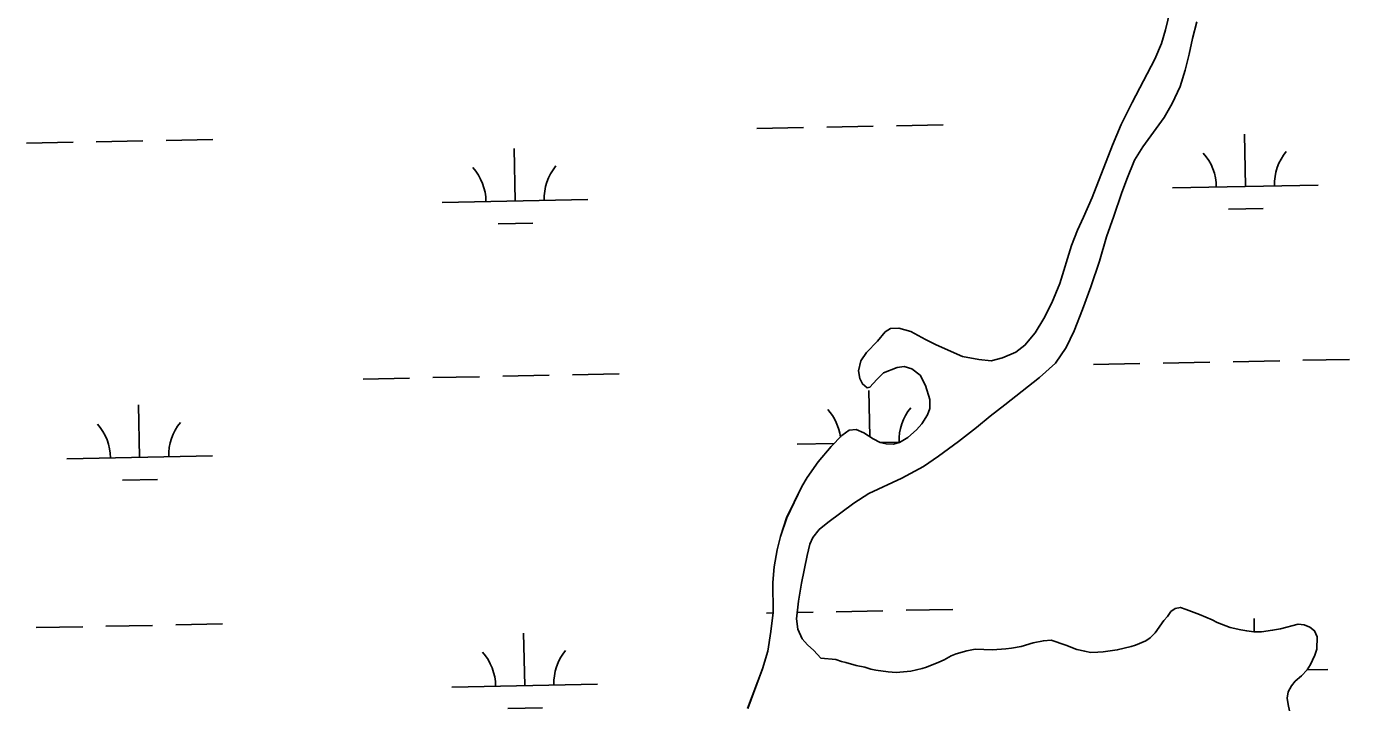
# Model space of a CAD drawing. Extents: x 3989314 to 4027622, y 243956 to 270014.
# Drawn here: x 4011961 to 4012870, y 260196 to 260664 of the extents above; entities that cross this region are included whole.
import ezdxf

# ---------------------------------------------------------------- set-up
doc = ezdxf.new("R2010")
doc.units = 0
doc.layers.add('V-TOPO-SHOR', color=7, linetype='Continuous')
doc.layers.add('V-WETL-SWMP', color=7, linetype='Continuous')

msp = doc.modelspace()

# ---------------------------------------------------------------- linework, layer by layer
at = {"layer": 'V-TOPO-SHOR'}
for points in [[(4012456.15, 260196.11), (4012466.43, 260223.33), (4012469.95, 260235.58), (4012472.1, 260249.07), (4012473.64, 260261.98), (4012473.4, 260282.71), (4012474.28, 260293.44), (4012476.38, 260304.94), (4012478.62, 260314.25), (4012482.95, 260327.08), (4012493.28, 260348.52), (4012497.03, 260354.79), (4012504.69, 260365.55), (4012513.53, 260375.87), (4012520.9, 260383.45), (4012525.99, 260387.29), (4012530.78, 260387.56), (4012535.89, 260385.24), (4012542.36, 260381.28), (4012547.08, 260378.76), (4012551.24, 260377.86), (4012556.01, 260377.53), (4012560.43, 260378.81), (4012566.29, 260382.04), (4012572.21, 260387.46), (4012575.91, 260391.54), (4012579.66, 260397.82), (4012581.37, 260402.15), (4012581.33, 260408.13), (4012578.4, 260417.77), (4012574.6, 260424.85), (4012568.95, 260429.38), (4012563.61, 260430.92), (4012558.81, 260430.25), (4012549.55, 260426.51), (4012544.85, 260422.05), (4012540.12, 260416.6), (4012538.31, 260416.25), (4012535, 260418.93), (4012533.3, 260422.56), (4012532.25, 260427.97), (4012533.83, 260434.7), (4012537.77, 260440.57), (4012545.35, 260448.34), (4012550.69, 260454.57), (4012554.34, 260456.86), (4012559.93, 260457.31), (4012568.23, 260454.9), (4012578.25, 260449.46), (4012585.72, 260445.87), (4012603.84, 260437.81), (4012614.94, 260435.73), (4012623.48, 260434.7), (4012631.31, 260436.88), (4012640.37, 260440.63), (4012646.67, 260445.44), (4012653.68, 260454.02), (4012659.72, 260463.82), (4012665.18, 260474.63), (4012670.72, 260487.83), (4012678.58, 260513.92), (4012682.65, 260524.37), (4012686.87, 260533.42), (4012692.81, 260546.81), (4012706.72, 260582.9), (4012712.88, 260597.08), (4012720.25, 260612.02), (4012735.98, 260641.89), (4012740.45, 260652.52), (4012743.29, 260662.01), (4012748.24, 260683)], [(4012506.47, 260230.62), (4012501.63, 260235.93), (4012497.15, 260239.84), (4012493.68, 260243.92), (4012490.67, 260250.57), (4012489.66, 260257.57), (4012491.18, 260269.88), (4012493.1, 260282.18), (4012497, 260301.2), (4012498.8, 260308.93), (4012500.91, 260313.45), (4012505.24, 260318.91), (4012511.34, 260323.73), (4012529.03, 260337.01), (4012539.37, 260343.7), (4012561.96, 260354.26), (4012576.92, 260362.23), (4012587.27, 260369.32), (4012601.08, 260379.32), (4012613.29, 260388.95), (4012622.67, 260396.87), (4012632.83, 260404.57), (4012656.64, 260423.26), (4012667.66, 260433.12), (4012674.92, 260443.89), (4012680.41, 260455.3), (4012686.18, 260470.08), (4012691.97, 260485.67), (4012697.82, 260503.25), (4012702.65, 260519.85), (4012707.81, 260534.06), (4012713, 260549.66), (4012716.65, 260559.52), (4012721.98, 260572.53), (4012727.61, 260581.74), (4012742.29, 260601.87), (4012747.72, 260611.49), (4012753.21, 260623.1), (4012756.7, 260634.36), (4012759.58, 260645.24), (4012761.86, 260655.94), (4012764.75, 260667.42)], [(4012506.47, 260230.62), (4012516.61, 260229.76), (4012520.56, 260228.46), (4012523.53, 260227.78), (4012530.64, 260225.6), (4012536.59, 260224.44), (4012540.74, 260223.14), (4012544.1, 260222.45), (4012552.64, 260221.23), (4012558.21, 260220.88), (4012568.2, 260221.81), (4012576.01, 260223.59), (4012579.02, 260224.51), (4012587.48, 260227.87), (4012591.11, 260229.56), (4012595.96, 260232.22), (4012599.39, 260233.53), (4012606.82, 260235.72), (4012612.42, 260236.77), (4012624.37, 260236.45), (4012633.54, 260237), (4012637.34, 260237.49), (4012643.95, 260238.71), (4012652.38, 260241.08), (4012659.4, 260242.68), (4012664.58, 260242.95), (4012674.66, 260239.69), (4012682.35, 260236.69), (4012687.69, 260235.36), (4012691.66, 260234.65), (4012696.84, 260234.72), (4012700.43, 260235.02), (4012710.03, 260236.35), (4012719.66, 260238.69), (4012722.67, 260239.6), (4012729.72, 260242.61), (4012732.77, 260244.71), (4012736.24, 260248.01), (4012742.04, 260256.42), (4012744.51, 260259.34), (4012746.79, 260262.67), (4012749.84, 260264.78), (4012753.44, 260265.48), (4012757.39, 260264.18), (4012766.66, 260260.55), (4012775.33, 260256.93), (4012778.67, 260255.24), (4012787.74, 260251.82), (4012795.06, 260250.03), (4012799.03, 260249.32), (4012804, 260248.79), (4012809.17, 260248.65), (4012816.77, 260249.85), (4012822.18, 260250.9), (4012834.41, 260253.96), (4012838.59, 260253.65), (4012842.33, 260251.96), (4012845.65, 260249.48), (4012847.53, 260245.24), (4012847.11, 260236.89), (4012845.8, 260232.74), (4012844.12, 260229.4), (4012842.84, 260226.24), (4012840.55, 260222.72), (4012836.66, 260218.64), (4012832.37, 260214.77), (4012829.7, 260211.65), (4012827.4, 260207.53), (4012826.89, 260203.16), (4012827.57, 260198.76), (4012828.45, 260194.55)]]:
    msp.add_lwpolyline(points, dxfattribs=at)
at = {"layer": 'V-WETL-SWMP'}
for p, q in [((4012558.42, 260596.13), (4012590.41, 260596.77)), ((4012462.44, 260594.22), (4012494.43, 260594.85)), ((4012510.43, 260595.17), (4012542.42, 260595.81)), ((4012798.14, 260554.47), (4012797.42, 260590.46)), ((4011960.63, 260584.21), (4011992.62, 260584.85)), ((4012008.62, 260585.17), (4012040.61, 260585.81)), ((4012056.61, 260586.13), (4012088.6, 260586.77)), ((4012296.33, 260544.47), (4012295.61, 260580.46)), ((4012748.15, 260553.47), (4012848.13, 260555.46)), ((4012246.34, 260543.47), (4012346.32, 260545.46)), ((4012786.45, 260538.8), (4012810.44, 260539.28)), ((4012284.64, 260528.8), (4012308.64, 260529.28)), ((4012693.71, 260432.29), (4012725.7, 260432.93)), ((4012741.7, 260433.25), (4012773.69, 260433.88)), ((4012789.69, 260434.2), (4012821.68, 260434.84)), ((4012837.68, 260435.16), (4012869.67, 260435.8)), ((4012239.89, 260423.25), (4012271.88, 260423.88)), ((4012287.88, 260424.2), (4012319.87, 260424.84)), ((4012335.87, 260425.16), (4012367.87, 260425.8)), ((4012191.9, 260422.29), (4012223.89, 260422.93)), ((4012540.07, 260382.68), (4012539.44, 260414.47)), ((4012038.35, 260368.48), (4012037.63, 260404.47)), ((4012490.17, 260377.48), (4012515.59, 260377.99)), ((4012547.69, 260378.63), (4012560.57, 260378.89)), ((4011988.36, 260367.48), (4012088.34, 260369.47)), ((4012026.66, 260352.81), (4012050.65, 260353.29)), ((4012469.06, 260261.61), (4012473.61, 260261.7)), ((4012490.21, 260262.03), (4012501.06, 260262.24)), ((4012517.06, 260262.56), (4012549.05, 260263.2)), ((4012565.05, 260263.52), (4012597.04, 260264.16)), ((4011967.26, 260251.61), (4011999.25, 260252.24)), ((4012015.25, 260252.56), (4012047.24, 260253.2)), ((4012063.24, 260253.52), (4012095.23, 260254.16)), ((4012804.23, 260248.79), (4012804.05, 260257.85)), ((4012302.96, 260211.86), (4012302.24, 260247.85)), ((4012840.41, 260222.57), (4012854.76, 260222.85)), ((4012252.97, 260210.86), (4012352.95, 260212.85)), ((4012291.27, 260196.19), (4012315.26, 260196.67))]:
    msp.add_line(p, q, dxfattribs=at)
for points in [[(4012748.24, 260683), (4012743.29, 260662.01), (4012740.45, 260652.52), (4012735.98, 260641.89), (4012720.25, 260612.02), (4012712.88, 260597.08), (4012706.72, 260582.9), (4012692.81, 260546.81), (4012686.87, 260533.42), (4012682.65, 260524.37), (4012678.58, 260513.92), (4012670.72, 260487.83), (4012665.18, 260474.63), (4012659.72, 260463.82), (4012653.68, 260454.02), (4012646.68, 260445.44), (4012640.37, 260440.63), (4012631.31, 260436.88), (4012623.48, 260434.7), (4012614.94, 260435.73), (4012603.84, 260437.82), (4012585.72, 260445.87), (4012578.25, 260449.45), (4012568.23, 260454.9), (4012559.93, 260457.31), (4012554.34, 260456.87), (4012550.69, 260454.57), (4012545.35, 260448.34), (4012537.77, 260440.57), (4012533.83, 260434.7), (4012532.25, 260427.97), (4012533.3, 260422.56), (4012535, 260418.93), (4012538.31, 260416.25), (4012540.12, 260416.6), (4012544.85, 260422.05), (4012549.55, 260426.51), (4012558.81, 260430.25), (4012563.61, 260430.92), (4012568.95, 260429.38), (4012574.6, 260424.85), (4012578.4, 260417.77), (4012581.33, 260408.13), (4012581.37, 260402.15), (4012579.66, 260397.82), (4012575.91, 260391.54), (4012572.21, 260387.46), (4012566.29, 260382.04), (4012560.43, 260378.81), (4012556.01, 260377.53), (4012551.24, 260377.86), (4012547.08, 260378.76), (4012542.36, 260381.28), (4012535.89, 260385.24), (4012530.78, 260387.57), (4012525.99, 260387.29), (4012520.91, 260383.45), (4012513.53, 260375.87), (4012504.69, 260365.55), (4012497.03, 260354.8)], [(4012766.66, 260260.55), (4012757.39, 260264.18), (4012753.44, 260265.48), (4012749.83, 260264.78), (4012746.79, 260262.67), (4012744.51, 260259.34), (4012742.04, 260256.42), (4012736.24, 260248.01), (4012732.77, 260244.71), (4012729.72, 260242.6), (4012722.67, 260239.61), (4012719.65, 260238.69), (4012710.03, 260236.36), (4012700.43, 260235.02), (4012696.84, 260234.71), (4012691.66, 260234.65), (4012687.69, 260235.36), (4012682.35, 260236.7), (4012674.66, 260239.69), (4012664.58, 260242.95), (4012659.4, 260242.68), (4012652.38, 260241.08), (4012643.95, 260238.71), (4012637.34, 260237.5), (4012633.54, 260237), (4012624.37, 260236.45), (4012612.42, 260236.77), (4012606.82, 260235.72), (4012599.39, 260233.53), (4012595.96, 260232.22), (4012591.11, 260229.56), (4012587.48, 260227.87), (4012579.02, 260224.51), (4012576.01, 260223.59), (4012568.19, 260221.81), (4012558.21, 260220.88), (4012552.64, 260221.23), (4012544.1, 260222.45), (4012540.74, 260223.14), (4012536.59, 260224.44), (4012530.64, 260225.6), (4012523.53, 260227.78), (4012520.56, 260228.46), (4012516.61, 260229.76), (4012506.47, 260230.62), (4012501.63, 260235.93), (4012497.15, 260239.84), (4012493.68, 260243.92), (4012490.67, 260250.57), (4012489.66, 260257.57), (4012491.18, 260269.88), (4012493.1, 260282.18), (4012497, 260301.2), (4012498.8, 260308.93), (4012500.91, 260313.45), (4012505.24, 260318.91), (4012511.34, 260323.73), (4012529.03, 260337.01), (4012539.37, 260343.7), (4012561.96, 260354.26), (4012576.92, 260362.23), (4012587.27, 260369.32), (4012601.08, 260379.32), (4012613.29, 260388.95), (4012622.67, 260396.87), (4012632.83, 260404.57), (4012656.64, 260423.26), (4012667.66, 260433.12), (4012674.92, 260443.89), (4012680.41, 260455.3), (4012686.18, 260470.08), (4012691.97, 260485.67), (4012697.82, 260503.24), (4012702.65, 260519.85), (4012707.81, 260534.06), (4012713, 260549.66), (4012716.65, 260559.52), (4012721.98, 260572.53), (4012727.61, 260581.74), (4012742.29, 260601.87), (4012747.72, 260611.49), (4012753.21, 260623.1), (4012756.7, 260634.36), (4012759.58, 260645.24), (4012761.86, 260655.94), (4012764.75, 260667.42)], [(4012497.03, 260354.8), (4012493.28, 260348.52), (4012482.94, 260327.08), (4012478.62, 260314.25), (4012476.38, 260304.94), (4012474.28, 260293.44), (4012473.39, 260282.71), (4012473.64, 260261.98), (4012472.1, 260249.07), (4012469.95, 260235.58), (4012466.43, 260223.33), (4012456.14, 260196.11)], [(4012828.45, 260194.55), (4012827.56, 260198.76), (4012826.89, 260203.16), (4012827.4, 260207.53), (4012829.7, 260211.65), (4012832.37, 260214.77), (4012836.66, 260218.64), (4012840.56, 260222.72), (4012842.84, 260226.24), (4012844.12, 260229.4), (4012845.8, 260232.74), (4012847.11, 260236.89), (4012847.53, 260245.24), (4012845.65, 260249.48), (4012842.33, 260251.96), (4012838.59, 260253.65), (4012834.42, 260253.96), (4012822.18, 260250.9), (4012816.77, 260249.85), (4012809.17, 260248.65), (4012804, 260248.79), (4012799.03, 260249.32), (4012795.06, 260250.03), (4012787.74, 260251.82), (4012778.67, 260255.24), (4012775.33, 260256.93), (4012766.66, 260260.55)]]:
    msp.add_lwpolyline(points, dxfattribs=at)
for centre, start, end in [((4012853.36, 260556.04), 140.36987, 181.91353), ((4012742.9, 260553.84), 0.36988, 41.91354), ((4012241.09, 260543.84), 0.36988, 41.91354), ((4012351.55, 260546.04), 140.36987, 181.91353), ((4012484.92, 260377.85), 7.38496, 41.91354), ((4012595.38, 260380.05), 140.36987, 181.91353), ((4011983.11, 260367.85), 0.36988, 41.91354), ((4012093.57, 260370.05), 140.36987, 181.91353), ((4012247.72, 260211.23), 0.36988, 41.91354), ((4012358.18, 260213.43), 140.36987, 181.91353)]:
    msp.add_arc(centre, 35.25, start, end, dxfattribs=at)

doc.saveas('drawing.dxf')
